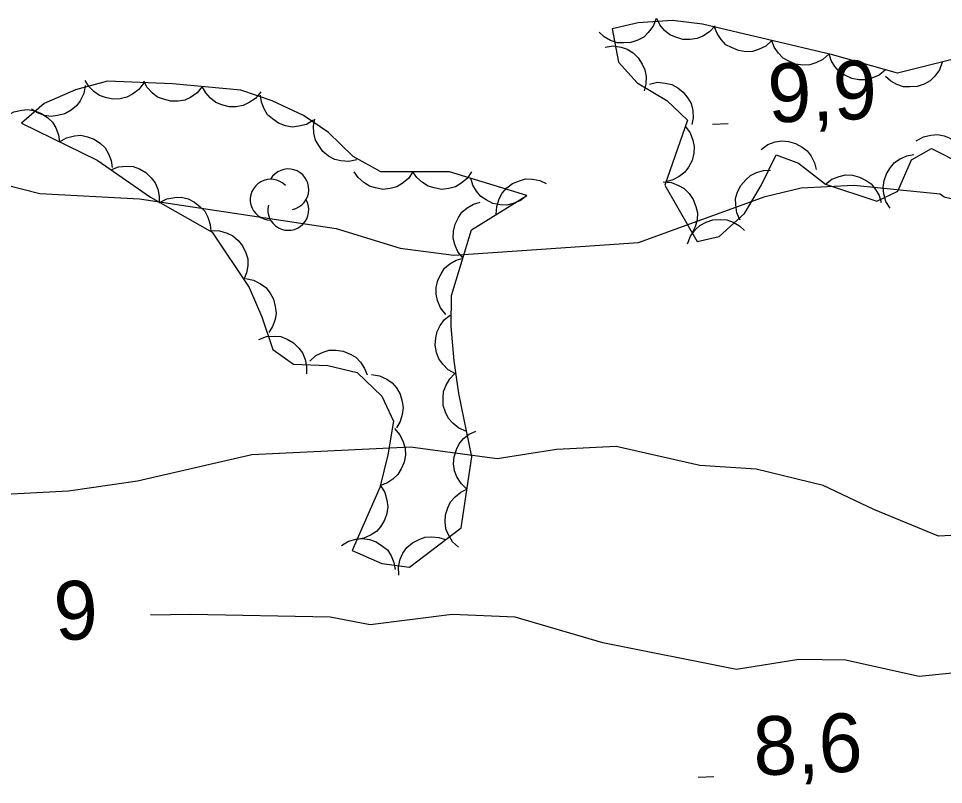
# Model space of a CAD drawing. Extents: x 336540 to 340074, y 5572036 to 5573747.
# Drawn here: x 337349.47 to 337396.76, y 5573499.41 to 5573538.55 of the extents above; entities that cross this region are included whole.
import ezdxf

# ---------------------------------------------------------------- set-up
doc = ezdxf.new("R2010")
doc.units = 0
for name, color, linetype in [('Niveau 2', 7, 'Continuous'), ('Niveau 3', 7, 'Continuous'), ('Niveau 44', 7, 'Continuous')]:
    doc.layers.add(name, color=color, linetype=linetype)

msp = doc.modelspace()

# ---------------------------------------------------------------- linework, layer by layer
at = {"layer": 'Niveau 2'}
for points in [[(337347.81, 5573530.31), (337350.57, 5573529.61), (337355.66, 5573529.33), (337365.72, 5573527.82), (337368.99, 5573526.81), (337371.73, 5573526.45), (337381.17, 5573527.1), (337387.65, 5573529.46), (337389.49, 5573529.9), (337392.18, 5573530.04), (337396.59, 5573529.59), (337396.79, 5573529.43), (337405.02, 5573527.48), (337417.94, 5573526.45), (337421.15, 5573526.62), (337430.85, 5573525.59), (337437.17, 5573524.38), (337442.1, 5573524.12), (337448.58, 5573523.1), (337453.32, 5573523), (337461.82, 5573522.1)], [(337433.55, 5573512.47), (337426.62, 5573512.29), (337424.28, 5573511.67), (337416.53, 5573511.1), (337408.58, 5573510.87), (337407.89, 5573511.16), (337404.18, 5573510.97), (337399.36, 5573512.25), (337396.5, 5573512.1), (337393.2, 5573513.46), (337390.61, 5573514.69), (337387.18, 5573515.52), (337384.3, 5573515.71), (337380.03, 5573516.68), (337376.98, 5573516.52), (337373.95, 5573516.05), (337369.51, 5573516.65), (337361.41, 5573516.25), (337355.56, 5573514.91), (337352.03, 5573514.39), (337347.81, 5573514.18)], [(337358.27, 5573508.1), (337356.23, 5573508.06)], [(337434.9, 5573502.54), (337427.21, 5573504), (337421.26, 5573504.56), (337414.17, 5573504.35), (337411.24, 5573505.22), (337403.13, 5573504.82), (337398.72, 5573505.25), (337395.51, 5573504.93), (337391.75, 5573505.76), (337389.36, 5573505.8), (337386.18, 5573505.29), (337379.35, 5573506.65), (337374.87, 5573507.95), (337371.65, 5573508.1), (337367.45, 5573507.56), (337365.4, 5573507.95), (337358.27, 5573508.1)]]:
    msp.add_lwpolyline(points, dxfattribs=at)
at = {"layer": 'Niveau 3'}
for p, q in [((337384.95, 5573533.15), (337385.76, 5573533.18)), ((337384.22, 5573499.78), (337385.02, 5573499.82))]:
    msp.add_line(p, q, dxfattribs=at)
at = {"layer": 'Niveau 44'}
for points in [[(337382.07, 5573538.55), (337381.92, 5573538.16), (337381.67, 5573537.83), (337381.44, 5573537.6), (337381.13, 5573537.44), (337380.78, 5573537.32), (337380.4, 5573537.3), (337380.07, 5573537.31), (337379.74, 5573537.43), (337379.42, 5573537.62), (337379.15, 5573537.86)], [(337397.81, 5573536.6), (337394.41, 5573535.75), (337391.08, 5573536.7), (337384.44, 5573538.26), (337382.9, 5573538.45), (337381.15, 5573538.33), (337379.83, 5573538.02), (337380.15, 5573536.32), (337381.1, 5573535.26), (337382.61, 5573534.36), (337383.67, 5573533.35), (337382.52, 5573530.04), (337384.16, 5573527.15), (337385.29, 5573527.41), (337386.58, 5573528.59), (337387.44, 5573530.01), (337388.21, 5573531.58), (337389.35, 5573531.16), (337390.72, 5573530.08)], [(337385.08, 5573538.18), (337384.8, 5573537.87), (337384.46, 5573537.65), (337384.16, 5573537.52), (337383.81, 5573537.47), (337383.44, 5573537.48), (337383.07, 5573537.59), (337382.77, 5573537.72), (337382.5, 5573537.94), (337382.26, 5573538.23), (337382.1, 5573538.55)], [(337387.98, 5573537.43), (337387.68, 5573537.14), (337387.31, 5573536.97), (337387, 5573536.86), (337386.65, 5573536.85), (337386.28, 5573536.91), (337385.93, 5573537.06), (337385.64, 5573537.21), (337385.4, 5573537.47), (337385.19, 5573537.78), (337385.06, 5573538.11)], [(337390.91, 5573536.74), (337390.6, 5573536.46), (337390.23, 5573536.28), (337389.92, 5573536.18), (337389.57, 5573536.17), (337389.2, 5573536.22), (337388.85, 5573536.37), (337388.56, 5573536.53), (337388.32, 5573536.78), (337388.11, 5573537.09), (337387.98, 5573537.43)], [(337379.46, 5573537.09), (337379.87, 5573537.15), (337380.28, 5573537.08), (337380.59, 5573536.99), (337380.89, 5573536.79), (337381.16, 5573536.54), (337381.36, 5573536.22), (337381.5, 5573535.92), (337381.56, 5573535.58), (337381.55, 5573535.2), (337381.46, 5573534.86)], [(337393.79, 5573535.93), (337393.47, 5573535.66), (337393.1, 5573535.5), (337392.78, 5573535.41), (337392.43, 5573535.42), (337392.07, 5573535.49), (337391.72, 5573535.65), (337391.44, 5573535.82), (337391.21, 5573536.09), (337391.02, 5573536.41), (337390.91, 5573536.75)], [(337396.7, 5573536.32), (337396.55, 5573535.93), (337396.31, 5573535.6), (337396.08, 5573535.37), (337395.77, 5573535.2), (337395.42, 5573535.08), (337395.04, 5573535.05), (337394.71, 5573535.06), (337394.38, 5573535.18), (337394.06, 5573535.35), (337393.79, 5573535.59)], [(337375.46, 5573529.51), (337371.51, 5573530.72), (337367.99, 5573530.72), (337366.59, 5573531.5), (337365.33, 5573532.72), (337364.04, 5573533.59), (337362.45, 5573534.34), (337360.84, 5573534.89), (337357.34, 5573535.21), (337354.03, 5573535.34), (337352.39, 5573534.9), (337350.79, 5573534.2), (337349.62, 5573533.21), (337353.5, 5573531.31), (337356.22, 5573529.42), (337359.38, 5573527.63), (337361.27, 5573524.81), (337361.92, 5573523.31), (337362.47, 5573521.64), (337363.53, 5573520.88), (337365.28, 5573520.82), (337366.78, 5573520.46), (337368.04, 5573519.25), (337368.64, 5573517.98), (337368.36, 5573516.26), (337367.94, 5573514.59), (337366.54, 5573511.37), (337368.04, 5573510.7), (337369.46, 5573510.52), (337372.11, 5573512.52), (337372.65, 5573516.15), (337371.98, 5573519.39), (337371.75, 5573521.06), (337371.59, 5573522.81), (337371.61, 5573524.39), (337372.64, 5573527.75), (337375.46, 5573529.51)], [(337352.89, 5573535.12), (337352.82, 5573534.71), (337352.63, 5573534.35), (337352.44, 5573534.08), (337352.16, 5573533.86), (337351.84, 5573533.68), (337351.47, 5573533.59), (337351.15, 5573533.54), (337350.8, 5573533.6), (337350.45, 5573533.73), (337350.14, 5573533.92)], [(337355.88, 5573535.27), (337355.63, 5573534.93), (337355.31, 5573534.69), (337355.02, 5573534.53), (337354.67, 5573534.45), (337354.3, 5573534.43), (337353.93, 5573534.51), (337353.62, 5573534.61), (337353.33, 5573534.82), (337353.07, 5573535.08), (337352.88, 5573535.39)], [(337358.87, 5573535.07), (337358.61, 5573534.75), (337358.27, 5573534.52), (337357.97, 5573534.37), (337357.63, 5573534.32), (337357.26, 5573534.32), (337356.89, 5573534.42), (337356.58, 5573534.53), (337356.31, 5573534.75), (337356.06, 5573535.03), (337355.88, 5573535.34)], [(337361.86, 5573534.8), (337361.59, 5573534.47), (337361.26, 5573534.25), (337360.96, 5573534.1), (337360.61, 5573534.04), (337360.24, 5573534.04), (337359.87, 5573534.14), (337359.57, 5573534.26), (337359.29, 5573534.48), (337359.05, 5573534.75), (337358.87, 5573535.07)], [(337381.73, 5573535.2), (337382.14, 5573535.29), (337382.54, 5573535.25), (337382.87, 5573535.18), (337383.18, 5573535.01), (337383.46, 5573534.78), (337383.69, 5573534.48), (337383.86, 5573534.2), (337383.94, 5573533.85), (337383.96, 5573533.48), (337383.9, 5573533.13)], [(337364.55, 5573533.35), (337364.19, 5573533.14), (337363.8, 5573533.04), (337363.47, 5573533), (337363.12, 5573533.07), (337362.77, 5573533.2), (337362.46, 5573533.42), (337362.21, 5573533.63), (337362.03, 5573533.93), (337361.89, 5573534.27), (337361.84, 5573534.63)], [(337348.88, 5573533.57), (337349.24, 5573533.78), (337349.64, 5573533.87), (337349.96, 5573533.9), (337350.31, 5573533.83), (337350.65, 5573533.7), (337350.97, 5573533.48), (337351.21, 5573533.26), (337351.39, 5573532.96), (337351.52, 5573532.61), (337351.57, 5573532.25)], [(337366.77, 5573531.32), (337366.36, 5573531.24), (337365.96, 5573531.27), (337365.64, 5573531.35), (337365.33, 5573531.52), (337365.04, 5573531.75), (337364.82, 5573532.06), (337364.65, 5573532.34), (337364.58, 5573532.69), (337364.55, 5573533.06), (337364.62, 5573533.41)], [(337383.56, 5573533.05), (337383.81, 5573532.71), (337383.95, 5573532.33), (337384.02, 5573532.01), (337384, 5573531.66), (337383.91, 5573531.3), (337383.72, 5573530.96), (337383.53, 5573530.69), (337383.25, 5573530.48), (337382.93, 5573530.31), (337382.58, 5573530.21)], [(337395.36, 5573532.3), (337395.73, 5573532.51), (337396.12, 5573532.59), (337396.45, 5573532.62), (337396.8, 5573532.55), (337397.14, 5573532.41), (337397.45, 5573532.18), (337397.69, 5573531.96), (337397.86, 5573531.65), (337397.99, 5573531.31), (337398.04, 5573530.95)], [(337351.57, 5573532.25), (337351.93, 5573532.46), (337352.33, 5573532.55), (337352.66, 5573532.58), (337353, 5573532.51), (337353.35, 5573532.38), (337353.66, 5573532.16), (337353.9, 5573531.94), (337354.08, 5573531.64), (337354.22, 5573531.29), (337354.27, 5573530.94)], [(337387.44, 5573531.86), (337387.78, 5573532.11), (337388.16, 5573532.24), (337388.49, 5573532.3), (337388.84, 5573532.27), (337389.19, 5573532.17), (337389.53, 5573531.98), (337389.79, 5573531.79), (337390, 5573531.51), (337390.17, 5573531.18), (337390.25, 5573530.83)], [(337390.72, 5573530.08), (337393.36, 5573529.22), (337394.43, 5573529.73), (337395.13, 5573531.33), (337396.14, 5573531.91), (337397.7, 5573531.12)], [(337394.04, 5573528.85), (337393.82, 5573529.2), (337393.71, 5573529.59), (337393.67, 5573529.92), (337393.72, 5573530.27), (337393.84, 5573530.62), (337394.05, 5573530.94), (337394.26, 5573531.19), (337394.55, 5573531.38), (337394.89, 5573531.53), (337395.25, 5573531.6)], [(337354.2, 5573530.82), (337354.59, 5573530.97), (337355, 5573531), (337355.33, 5573530.98), (337355.66, 5573530.86), (337355.98, 5573530.68), (337356.25, 5573530.41), (337356.46, 5573530.16), (337356.59, 5573529.83), (337356.67, 5573529.47), (337356.66, 5573529.11)], [(337369.64, 5573530.72), (337369.41, 5573530.37), (337369.09, 5573530.12), (337368.81, 5573529.95), (337368.47, 5573529.86), (337368.1, 5573529.82), (337367.72, 5573529.89), (337367.41, 5573529.98), (337367.12, 5573530.17), (337366.84, 5573530.42), (337366.64, 5573530.72)], [(337372.64, 5573530.72), (337372.41, 5573530.37), (337372.09, 5573530.12), (337371.81, 5573529.95), (337371.47, 5573529.86), (337371.1, 5573529.82), (337370.72, 5573529.89), (337370.41, 5573529.98), (337370.12, 5573530.17), (337369.84, 5573530.42), (337369.64, 5573530.72)], [(337386.37, 5573528.24), (337386.19, 5573528.62), (337386.14, 5573529.02), (337386.13, 5573529.35), (337386.23, 5573529.69), (337386.4, 5573530.02), (337386.65, 5573530.31), (337386.89, 5573530.53), (337387.2, 5573530.68), (337387.56, 5573530.78), (337387.92, 5573530.8)], [(337375.46, 5573529.51), (337375.13, 5573529.25), (337374.76, 5573529.1), (337374.44, 5573529.01), (337374.09, 5573529.03), (337373.73, 5573529.1), (337373.38, 5573529.28), (337373.11, 5573529.45), (337372.88, 5573529.72), (337372.7, 5573530.04), (337372.59, 5573530.39)], [(337373.9, 5573528.54), (337373.92, 5573528.95), (337374.05, 5573529.34), (337374.2, 5573529.63), (337374.44, 5573529.89), (337374.73, 5573530.11), (337375.09, 5573530.26), (337375.4, 5573530.35), (337375.75, 5573530.34), (337376.12, 5573530.27), (337376.45, 5573530.12)], [(337390.72, 5573530.08), (337391.05, 5573530.34), (337391.43, 5573530.48), (337391.75, 5573530.56), (337392.1, 5573530.54), (337392.46, 5573530.45), (337392.8, 5573530.28), (337393.07, 5573530.1), (337393.29, 5573529.82), (337393.47, 5573529.5), (337393.57, 5573529.15)], [(337382.43, 5573530.2), (337382.85, 5573530.17), (337383.22, 5573530.02), (337383.51, 5573529.86), (337383.76, 5573529.61), (337383.97, 5573529.3), (337384.1, 5573528.94), (337384.18, 5573528.62), (337384.16, 5573528.27), (337384.07, 5573527.91), (337383.91, 5573527.59)], [(337356.69, 5573529.15), (337357.06, 5573529.34), (337357.47, 5573529.41), (337357.8, 5573529.42), (337358.14, 5573529.33), (337358.47, 5573529.17), (337358.77, 5573528.93), (337359, 5573528.7), (337359.16, 5573528.39), (337359.27, 5573528.03), (337359.3, 5573527.68)], [(337372.2, 5573526.3), (337371.93, 5573526.63), (337371.78, 5573527), (337371.7, 5573527.32), (337371.71, 5573527.68), (337371.79, 5573528.04), (337371.96, 5573528.38), (337372.14, 5573528.65), (337372.41, 5573528.88), (337372.73, 5573529.06), (337373.08, 5573529.17)], [(337383.67, 5573527.04), (337383.82, 5573527.43), (337384.07, 5573527.75), (337384.3, 5573527.98), (337384.62, 5573528.14), (337384.97, 5573528.26), (337385.35, 5573528.28), (337385.68, 5573528.26), (337386.01, 5573528.14), (337386.33, 5573527.95), (337386.59, 5573527.71)], [(337359.33, 5573527.71), (337359.75, 5573527.7), (337360.14, 5573527.58), (337360.44, 5573527.45), (337360.7, 5573527.21), (337360.93, 5573526.93), (337361.09, 5573526.58), (337361.19, 5573526.27), (337361.19, 5573525.91), (337361.13, 5573525.55), (337361, 5573525.21)], [(337371.32, 5573523.43), (337371.05, 5573523.76), (337370.9, 5573524.14), (337370.82, 5573524.46), (337370.83, 5573524.81), (337370.91, 5573525.17), (337371.08, 5573525.51), (337371.26, 5573525.79), (337371.53, 5573526.01), (337371.85, 5573526.2), (337372.2, 5573526.3)], [(337361.08, 5573525.26), (337361.49, 5573525.18), (337361.85, 5573524.99), (337362.12, 5573524.8), (337362.34, 5573524.52), (337362.51, 5573524.2), (337362.6, 5573523.83), (337362.65, 5573523.5), (337362.59, 5573523.16), (337362.46, 5573522.81), (337362.27, 5573522.5)], [(337371.81, 5573520.4), (337371.44, 5573520.6), (337371.16, 5573520.89), (337370.96, 5573521.16), (337370.84, 5573521.49), (337370.78, 5573521.85), (337370.81, 5573522.23), (337370.87, 5573522.55), (337371.03, 5573522.87), (337371.26, 5573523.16), (337371.54, 5573523.39)], [(337361.76, 5573522.15), (337362.15, 5573522.3), (337362.55, 5573522.32), (337362.88, 5573522.3), (337363.21, 5573522.17), (337363.53, 5573521.98), (337363.8, 5573521.71), (337364, 5573521.46), (337364.13, 5573521.13), (337364.2, 5573520.76), (337364.19, 5573520.4)], [(337364.37, 5573521.04), (337364.68, 5573521.32), (337365.05, 5573521.5), (337365.36, 5573521.6), (337365.71, 5573521.6), (337366.08, 5573521.55), (337366.43, 5573521.4), (337366.72, 5573521.24), (337366.96, 5573520.98), (337367.16, 5573520.67), (337367.29, 5573520.34)], [(337367.52, 5573520.36), (337367.93, 5573520.29), (337368.3, 5573520.12), (337368.57, 5573519.94), (337368.8, 5573519.67), (337368.99, 5573519.35), (337369.09, 5573518.98), (337369.14, 5573518.66), (337369.09, 5573518.31), (337368.98, 5573517.95), (337368.8, 5573517.64)], [(337372.38, 5573517.45), (337371.99, 5573517.61), (337371.68, 5573517.87), (337371.45, 5573518.11), (337371.3, 5573518.43), (337371.19, 5573518.78), (337371.18, 5573519.16), (337371.2, 5573519.49), (337371.33, 5573519.82), (337371.52, 5573520.13), (337371.77, 5573520.39)], [(337368.69, 5573517.59), (337368.97, 5573517.28), (337369.14, 5573516.91), (337369.24, 5573516.59), (337369.25, 5573516.24), (337369.19, 5573515.88), (337369.03, 5573515.53), (337368.87, 5573515.24), (337368.61, 5573515.01), (337368.3, 5573514.8), (337367.96, 5573514.68)], [(337372.4, 5573514.5), (337372.1, 5573514.78), (337371.89, 5573515.13), (337371.76, 5573515.44), (337371.72, 5573515.79), (337371.74, 5573516.15), (337371.86, 5573516.52), (337372, 5573516.82), (337372.23, 5573517.08), (337372.52, 5573517.31), (337372.85, 5573517.47)], [(337367.98, 5573514.68), (337368.2, 5573514.32), (337368.31, 5573513.93), (337368.36, 5573513.6), (337368.3, 5573513.26), (337368.18, 5573512.91), (337367.98, 5573512.58), (337367.77, 5573512.33), (337367.47, 5573512.14), (337367.13, 5573511.99), (337366.78, 5573511.92)], [(337371.96, 5573511.53), (337371.66, 5573511.81), (337371.45, 5573512.16), (337371.32, 5573512.47), (337371.28, 5573512.82), (337371.3, 5573513.19), (337371.42, 5573513.55), (337371.56, 5573513.85), (337371.79, 5573514.11), (337372.08, 5573514.34), (337372.4, 5573514.5)], [(337365.99, 5573511.62), (337366.34, 5573511.84), (337366.74, 5573511.94), (337367.06, 5573511.98), (337367.41, 5573511.93), (337367.76, 5573511.81), (337368.08, 5573511.59), (337368.33, 5573511.39), (337368.52, 5573511.09), (337368.66, 5573510.75), (337368.73, 5573510.39)], [(337368.92, 5573510.11), (337368.9, 5573510.53), (337368.99, 5573510.92), (337369.12, 5573511.23), (337369.33, 5573511.51), (337369.61, 5573511.75), (337369.95, 5573511.93), (337370.25, 5573512.05), (337370.6, 5573512.07), (337370.97, 5573512.03), (337371.31, 5573511.92)]]:
    msp.add_lwpolyline(points, dxfattribs=at)
for centre, start, end in [((337363.267, 5573529.817), 282.2692, 149.7263), ((337362.367, 5573529.294), 44.1154, 269.804), ((337363.267, 5573528.771), 166.9369, 29.6212)]:
    msp.add_arc(centre, 1.046, start, end, dxfattribs=at)

# ---------------------------------------------------------------- texts
at = {"layer": 'Niveau 2'}
msp.add_text('9', height=3, rotation=3.4039, dxfattribs=at).set_placement((337351.38, 5573506.75))
at = {"layer": 'Niveau 3'}
for s, p in [('9,9    ', (337387.83, 5573533.22)), ('8,6    ', (337387.09, 5573499.86))]:
    msp.add_text(s, height=2.9999, rotation=2.2763, dxfattribs=at).set_placement(p)

doc.saveas('drawing.dxf')
